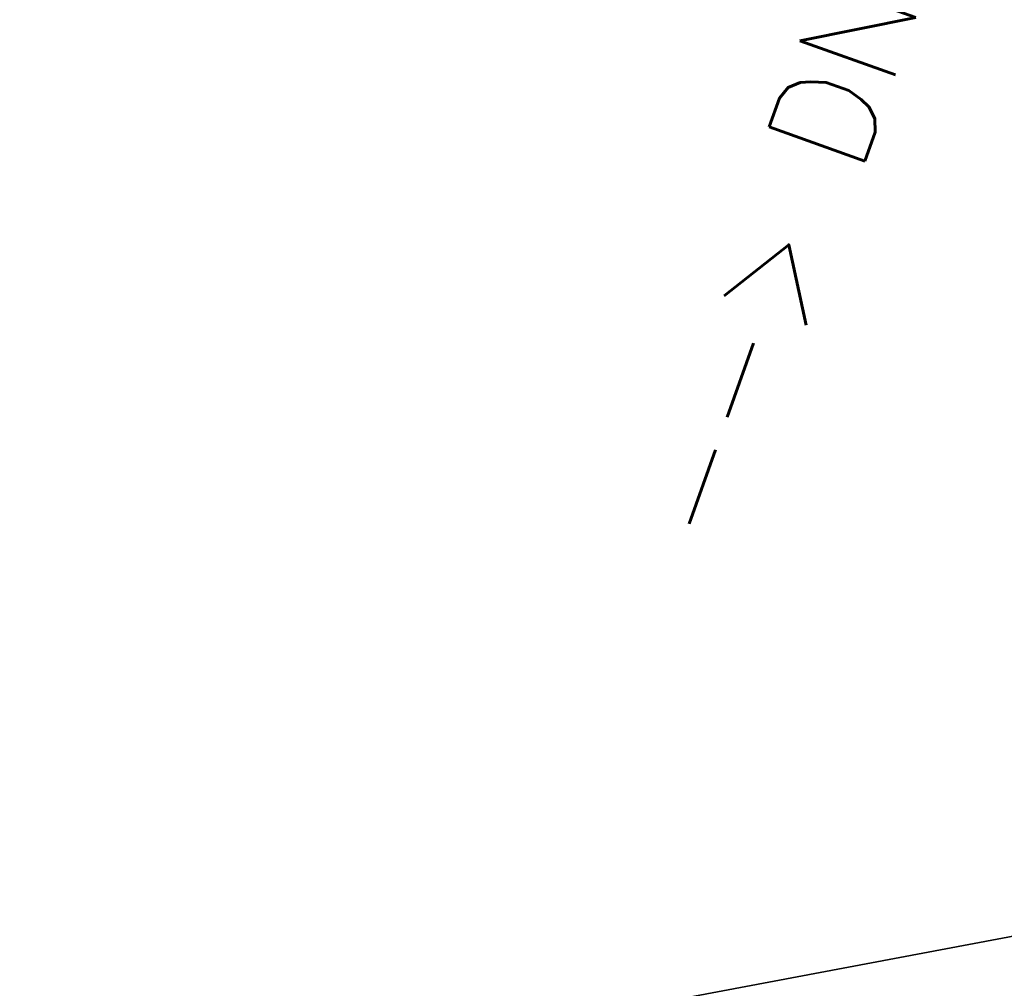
# Model space of a CAD drawing. Header units: metres. Extents: x -502 to 161, y -108 to 174.
# Tile 332 of 656: x -157.44 to -155.5, y -36.46 to -34.56. Entities that reach past the tile are written whole.
import ezdxf

# ---------------------------------------------------------------- set-up
doc = ezdxf.new("R2010")
doc.units = ezdxf.units.M
doc.header["$LTSCALE"] = 0.1
for name, color, linetype in [('BRI31-005.05-5p02-Koordinierung Lageplan 4. BA ZOB West 2022-06-15', 7, 'Continuous'), ('BRI31-005.06-5f07-Koordinierung Lageplan 4. BA ZOB Fernbusbahnh', 7, 'Continuous'), ('BRI32-005.03-5f06-Koordinierung Schemaplan 4 BA ZOB Teilbereich 2 Ost - Bahnhofsallee 2023-01-21', 7, 'Continuous')]:
    doc.layers.add(name, color=color, linetype=linetype)
doc.styles.add('Txt', font='txt_____.ttf')

msp = doc.modelspace()

# ---------------------------------------------------------------- linework, layer by layer
at = {"layer": 'BRI31-005.05-5p02-Koordinierung Lageplan 4. BA ZOB West 2022-06-15', "color": 1, "linetype": 'Continuous', "lineweight": 35, "true_color": 0xff0000, "transparency": 33554687, "flags": 128}
msp.add_lwpolyline([(-137.2574, -26.2978, 0.189316), (-138.1034, -26.0744), (-138.3208, -26.0998), (-138.7548, -26.168), (-139.6988, -26.3424), (-139.6988, -26.3424, -0.012282), (-140.4929, -26.469), (-140.4929, -26.469), (-140.4929, -26.469, 0.035278), (-141.2787, -26.6316), (-141.2787, -26.6316), (-141.2787, -26.6316, 0.259347), (-142.7958, -28.1387), (-142.7958, -28.1387), (-144.4322, -33.8038), (-144.4322, -33.8038, -0.283203), (-145.0916, -34.4036), (-145.0916, -34.4036), (-165.0561, -38.1635)], format="xyb", dxfattribs=at)
at = {"layer": 'BRI31-005.06-5f07-Koordinierung Lageplan 4. BA ZOB Fernbusbahnh', "color": 1, "linetype": 'Continuous', "lineweight": 30, "true_color": 0xff0000, "transparency": 33554687, "flags": 128}
msp.add_lwpolyline([(-137.2574, -26.2978, 0.189316), (-138.1034, -26.0744), (-138.3208, -26.0998), (-138.7548, -26.168), (-139.6988, -26.3424), (-139.6988, -26.3424, -0.012282), (-140.4929, -26.469), (-140.4929, -26.469), (-140.4929, -26.469, 0.035278), (-141.2787, -26.6316), (-141.2787, -26.6316), (-141.2787, -26.6316, 0.259347), (-142.7958, -28.1387), (-142.7958, -28.1387), (-144.4322, -33.8038), (-144.4322, -33.8038, -0.283203), (-145.0916, -34.4036), (-145.0916, -34.4036), (-165.0561, -38.1635)], format="xyb", dxfattribs=at)
at = {"layer": 'BRI32-005.03-5f06-Koordinierung Schemaplan 4 BA ZOB Teilbereich 2 Ost - Bahnhofsallee 2023-01-21', "color": 1, "linetype": 'Continuous', "lineweight": 30, "true_color": 0xff0000, "transparency": 33554687, "flags": 128}
msp.add_lwpolyline([(-137.2574, -26.2978, 0.189316), (-138.1034, -26.0744), (-138.3208, -26.0998), (-138.7548, -26.168), (-139.6988, -26.3424), (-139.6988, -26.3424, -0.012282), (-140.4929, -26.469), (-140.4929, -26.469), (-140.4929, -26.469, 0.035278), (-141.2787, -26.6316), (-141.2787, -26.6316), (-141.2787, -26.6316, 0.259347), (-142.7958, -28.1387), (-142.7958, -28.1387), (-144.4322, -33.8038), (-144.4322, -33.8038, -0.283203), (-145.0916, -34.4036), (-145.0916, -34.4036), (-165.0561, -38.1635)], format="xyb", dxfattribs=at)

# ---------------------------------------------------------------- texts
at = {"layer": 'BRI31-005.05-5p02-Koordinierung Lageplan 4. BA ZOB West 2022-06-15', "color": 1, "true_color": 0xff0000, "transparency": 33554687, "insert": (-156.243, -35.5435), "char_height": 0.2, "attachment_point": 1, "rotation": 70.3737, "line_spacing_factor": 0.25, "style": 'Txt'}
msp.add_mtext('--> DN 150', dxfattribs=at)

doc.saveas('drawing.dxf')
